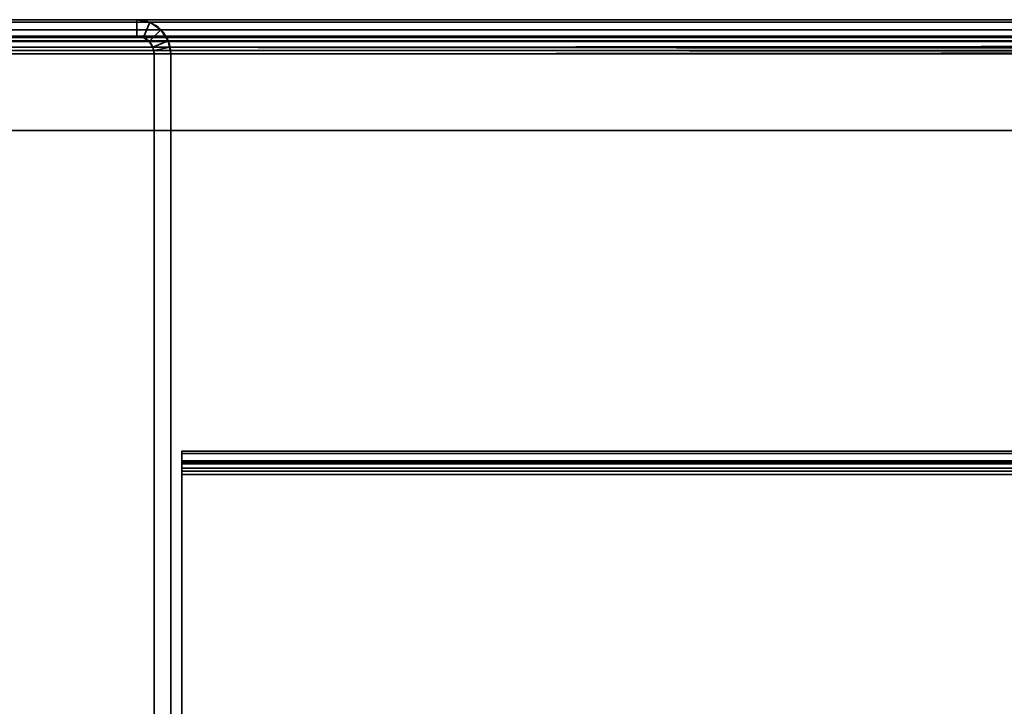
# Model space of a CAD drawing. Header units: millimetres. Extents: x -493 to 6693, y -115 to 135.
# Tile 486 of 656: x 1138 to 1227, y 73 to 135. Entities that reach past the tile are written whole.
import ezdxf

# ---------------------------------------------------------------- set-up
doc = ezdxf.new("R2010")
doc.units = ezdxf.units.MM
doc.layers.add('151', color=7, linetype='Continuous', true_color=0xffffff)

# ---------------------------------------------------------------- blocks, each defined once
blk = doc.blocks.new('UG_SURFACE_002')
at = {"layer": '151', "color": 252, "linetype": 'Continuous', "lineweight": 35}
for points in [[(957.5, 125, 2200.25), (2042.5, 125, 2200.25), (1892.5, 125, 2050.25), (1107.5, 125, 2050.25)], [(2042.5, -15, 2200.25), (2042.5, 125, 2200.25), (957.5, 125, 2200.25), (957.5, -15, 2200.25)], [(1107.5, -15, 2050.25), (1107.5, 125, 2050.25), (1892.5, 125, 2050.25), (1892.5, -15, 2050.25)]]:
    blk.add_3dface(points, dxfattribs=at)
blk = doc.blocks.new('UG_SURFACE_161')
at = {"layer": '151', "color": 252, "linetype": 'Continuous', "lineweight": 35}
for points in [[(1847, 96.014, -10.533), (1847, 95.014, -10.533), (1153, 95.014, -10.533), (1153, 96.014, -10.533)], [(1847, 96.014, -10.533), (1153, 96.014, -10.533), (1153, 96.014, -4.442), (1847, 96.014, -4.442)], [(1153, 95.785, -3.379), (1847, 95.785, -3.379), (1847, 96.014, -4.442), (1153, 96.014, -4.442)], [(1153, 96.014, -4.442), (1153, 96.014, -10.533), (1153, 95.014, -10.533), (1153, 95.014, -4.442)], [(1153, 95.014, -4.442), (1153, 94.874, -3.791), (1153, 95.785, -3.379), (1153, 96.014, -4.442)], [(1153, 95.138, -2.505), (1847, 95.138, -2.505), (1847, 95.785, -3.379), (1153, 95.785, -3.379)], [(1153, 95.138, -2.505), (1153, 95.785, -3.379), (1153, 94.874, -3.791), (1153, 94.478, -3.256)], [(1153, 94.189, -1.975), (1847, 94.189, -1.975), (1847, 95.138, -2.505), (1153, 95.138, -2.505)], [(1153, 94.189, -1.975), (1153, 95.138, -2.505), (1153, 94.478, -3.256), (1153, 93.896, -2.932)], [(1847, 95.014, -10.533), (1847, 95.014, -4.442), (1153, 95.014, -4.442), (1153, 95.014, -10.533)], [(1153, 95.014, -4.442), (1847, 95.014, -4.442), (1847, 94.874, -3.791), (1153, 94.874, -3.791)], [(1153, 94.874, -3.791), (1847, 94.874, -3.791), (1847, 94.478, -3.256), (1153, 94.478, -3.256)], [(1153, 94.478, -3.256), (1847, 94.478, -3.256), (1847, 93.896, -2.932), (1153, 93.896, -2.932)], [(1847, 94.189, -1.975), (1153, 94.189, -1.975), (1153, 64.383, 7.137), (1847, 64.383, 7.137)], [(1153, 64.383, 7.137), (1153, 94.189, -1.975), (1153, 93.896, -2.932), (1153, 64.091, 6.181)], [(1847, 93.896, -2.932), (1847, 64.091, 6.181), (1153, 64.091, 6.181), (1153, 93.896, -2.932)]]:
    blk.add_3dface(points, dxfattribs=at)
blk = doc.blocks.new('UG_SURFACE_169')
at = {"layer": '151', "color": 252, "linetype": 'Continuous', "lineweight": 35}
for points in [[(1148.92, 135, 2008.33), (1148.92, 135, -7.75), (1125.08, 135, -7.75), (1125.08, 135, 2032.17)], [(1125.08, 133.5, 2032.17), (1148.92, 133.5, 2008.33), (1148.92, 135, 2008.33), (1125.08, 135, 2032.17)], [(1125.08, 135, -7.75), (1148.92, 135, -7.75), (1148.92, 133.5, -7.75), (1125.08, 133.5, -7.75)], [(1150.099, 134.766, 2007.151), (1150.099, 134.766, -7.75), (1148.92, 135, -7.75), (1148.92, 135, 2008.33)], [(1148.92, 133.5, 2008.33), (1149.525, 133.38, 2007.725), (1150.099, 134.766, 2007.151), (1148.92, 135, 2008.33)], [(1148.92, 135, -7.75), (1150.099, 134.766, -7.75), (1149.525, 133.38, -7.75), (1148.92, 133.5, -7.75)], [(1149.525, 133.38, 2007.725), (1150.037, 133.037, 2007.213), (1151.098, 134.098, 2006.152), (1150.099, 134.766, 2007.151)], [(1150.037, 133.037, -7.75), (1149.525, 133.38, -7.75), (1150.099, 134.766, -7.75), (1151.098, 134.098, -7.75)], [(1151.098, 134.098, 2006.152), (1151.098, 134.098, -7.75), (1150.099, 134.766, -7.75), (1150.099, 134.766, 2007.151)], [(1148.92, 133.5, 2008.33), (1125.08, 133.5, 2032.17), (1125.08, 133.5, -7.75), (1148.92, 133.5, -7.75)], [(1148.92, 133.5, 2008.33), (1148.92, 133.5, -7.75), (1149.525, 133.38, -7.75), (1149.525, 133.38, 2007.725)], [(1151.766, 133.099, 2005.484), (1151.098, 134.098, 2006.152), (1150.037, 133.037, 2007.213), (1150.38, 132.525, 2006.87)], [(1151.098, 134.098, -7.75), (1151.766, 133.099, -7.75), (1150.38, 132.525, -7.75), (1150.037, 133.037, -7.75)], [(1151.766, 133.099, 2005.484), (1151.766, 133.099, -7.75), (1151.098, 134.098, -7.75), (1151.098, 134.098, 2006.152)], [(1149.525, 133.38, 2007.725), (1149.525, 133.38, -7.75), (1150.037, 133.037, -7.75), (1150.037, 133.037, 2007.213)], [(1150.037, 133.037, 2007.213), (1150.037, 133.037, -7.75), (1150.38, 132.525, -7.75), (1150.38, 132.525, 2006.87)], [(1151.941, 132.521, 2005.309), (1151.766, 133.099, 2005.484), (1150.38, 132.525, 2006.87), (1150.47, 132.228, 2006.78)], [(1150.5, 131.92, -7.75), (1150.38, 132.525, -7.75), (1151.766, 133.099, -7.75), (1152, 131.92, -7.75)], [(1151.766, 133.099, -7.75), (1151.766, 133.099, 2005.484), (1151.941, 132.521, 2005.309)], [(1151.941, 132.521, 2005.309), (1152, 131.92, -7.75), (1151.766, 133.099, -7.75)], [(1150.38, 132.525, -7.75), (1150.5, 131.92, -7.75), (1150.5, 131.92, 2006.75)], [(1150.5, 131.92, 2006.75), (1150.47, 132.228, 2006.78), (1150.38, 132.525, -7.75)], [(1150.47, 132.228, 2006.78), (1150.38, 132.525, 2006.87), (1150.38, 132.525, -7.75)], [(1152, 131.92, 2005.25), (1151.941, 132.521, 2005.309), (1150.47, 132.228, 2006.78), (1150.5, 131.92, 2006.75)], [(1150.5, 6.25, 2006.75), (1150.5, 131.92, 2006.75), (1150.5, 131.92, -7.75), (1150.5, 6.25, -7.75)], [(1150.5, 131.92, 2006.75), (1150.5, 6.25, 2006.75), (1152, 6.25, 2005.25), (1152, 131.92, 2005.25)], [(1152, 131.92, -7.75), (1152, 6.25, -7.75), (1150.5, 6.25, -7.75), (1150.5, 131.92, -7.75)], [(1151.941, 132.521, 2005.309), (1152, 131.92, 2005.25), (1152, 131.92, -7.75)], [(1152, 6.25, 2005.25), (1152, 6.25, -7.75), (1152, 131.92, -7.75), (1152, 131.92, 2005.25)]]:
    blk.add_3dface(points, dxfattribs=at)
blk = doc.blocks.new('UG_SURFACE_170')
at = {"layer": '151', "color": 252, "linetype": 'Continuous', "lineweight": 35}
for points in [[(1148.92, 135, 2008.33), (1148.92, 135, -7.75), (1125.08, 135, -7.75), (1125.08, 135, 2032.17)], [(1125.08, 133.5, 2032.17), (1148.92, 133.5, 2008.33), (1148.92, 135, 2008.33), (1125.08, 135, 2032.17)], [(1125.08, 135, -7.75), (1148.92, 135, -7.75), (1148.92, 133.5, -7.75), (1125.08, 133.5, -7.75)], [(1150.099, 134.766, 2007.151), (1150.099, 134.766, -7.75), (1148.92, 135, -7.75), (1148.92, 135, 2008.33)], [(1148.92, 133.5, 2008.33), (1149.525, 133.38, 2007.725), (1150.099, 134.766, 2007.151), (1148.92, 135, 2008.33)], [(1148.92, 135, -7.75), (1150.099, 134.766, -7.75), (1149.525, 133.38, -7.75), (1148.92, 133.5, -7.75)], [(1149.525, 133.38, 2007.725), (1150.037, 133.037, 2007.213), (1151.098, 134.098, 2006.152), (1150.099, 134.766, 2007.151)], [(1150.037, 133.037, -7.75), (1149.525, 133.38, -7.75), (1150.099, 134.766, -7.75), (1151.098, 134.098, -7.75)], [(1151.098, 134.098, 2006.152), (1151.098, 134.098, -7.75), (1150.099, 134.766, -7.75), (1150.099, 134.766, 2007.151)], [(1148.92, 133.5, 2008.33), (1125.08, 133.5, 2032.17), (1125.08, 133.5, -7.75), (1148.92, 133.5, -7.75)], [(1148.92, 133.5, 2008.33), (1148.92, 133.5, -7.75), (1149.525, 133.38, -7.75), (1149.525, 133.38, 2007.725)], [(1151.766, 133.099, 2005.484), (1151.098, 134.098, 2006.152), (1150.037, 133.037, 2007.213), (1150.38, 132.525, 2006.87)], [(1151.098, 134.098, -7.75), (1151.766, 133.099, -7.75), (1150.38, 132.525, -7.75), (1150.037, 133.037, -7.75)], [(1151.766, 133.099, 2005.484), (1151.766, 133.099, -7.75), (1151.098, 134.098, -7.75), (1151.098, 134.098, 2006.152)], [(1149.525, 133.38, 2007.725), (1149.525, 133.38, -7.75), (1150.037, 133.037, -7.75), (1150.037, 133.037, 2007.213)], [(1150.037, 133.037, 2007.213), (1150.037, 133.037, -7.75), (1150.38, 132.525, -7.75), (1150.38, 132.525, 2006.87)], [(1151.941, 132.521, 2005.309), (1151.766, 133.099, 2005.484), (1150.38, 132.525, 2006.87), (1150.47, 132.228, 2006.78)], [(1150.5, 131.92, -7.75), (1150.38, 132.525, -7.75), (1151.766, 133.099, -7.75), (1152, 131.92, -7.75)], [(1151.766, 133.099, -7.75), (1151.766, 133.099, 2005.484), (1151.941, 132.521, 2005.309)], [(1151.941, 132.521, 2005.309), (1152, 131.92, -7.75), (1151.766, 133.099, -7.75)], [(1150.38, 132.525, -7.75), (1150.5, 131.92, -7.75), (1150.5, 131.92, 2006.75)], [(1150.5, 131.92, 2006.75), (1150.47, 132.228, 2006.78), (1150.38, 132.525, -7.75)], [(1150.47, 132.228, 2006.78), (1150.38, 132.525, 2006.87), (1150.38, 132.525, -7.75)], [(1152, 131.92, 2005.25), (1151.941, 132.521, 2005.309), (1150.47, 132.228, 2006.78), (1150.5, 131.92, 2006.75)], [(1150.5, 6.25, 2006.75), (1150.5, 131.92, 2006.75), (1150.5, 131.92, -7.75), (1150.5, 6.25, -7.75)], [(1150.5, 131.92, 2006.75), (1150.5, 6.25, 2006.75), (1152, 6.25, 2005.25), (1152, 131.92, 2005.25)], [(1152, 131.92, -7.75), (1152, 6.25, -7.75), (1150.5, 6.25, -7.75), (1150.5, 131.92, -7.75)], [(1151.941, 132.521, 2005.309), (1152, 131.92, 2005.25), (1152, 131.92, -7.75)], [(1152, 6.25, 2005.25), (1152, 6.25, -7.75), (1152, 131.92, -7.75), (1152, 131.92, 2005.25)]]:
    blk.add_3dface(points, dxfattribs=at)
blk = doc.blocks.new('UG_SURFACE_172')
at = {"layer": '151', "color": 252, "linetype": 'Continuous', "lineweight": 35}
for points in [[(1876.099, 134.766, 2033.349), (1123.901, 134.766, 2033.349), (1122.902, 134.098, 2034.348), (1877.098, 134.098, 2034.348)], [(1874.92, 135, 2032.17), (1125.08, 135, 2032.17), (1123.901, 134.766, 2033.349), (1876.099, 134.766, 2033.349)], [(1125.08, 135, 2032.17), (1148.92, 135, 2008.33), (1148.92, 133.5, 2008.33), (1125.08, 133.5, 2032.17)], [(1148.92, 135, 2008.33), (1125.08, 135, 2032.17), (1874.92, 135, 2032.17), (1851.08, 135, 2008.33)], [(1849.901, 134.766, 2007.151), (1150.099, 134.766, 2007.151), (1148.92, 135, 2008.33), (1851.08, 135, 2008.33)], [(1148.92, 135, 2008.33), (1150.099, 134.766, 2007.151), (1149.525, 133.38, 2007.725), (1148.92, 133.5, 2008.33)], [(1150.099, 134.766, 2007.151), (1151.098, 134.098, 2006.152), (1150.037, 133.037, 2007.213), (1149.525, 133.38, 2007.725)], [(1848.902, 134.098, 2006.152), (1151.098, 134.098, 2006.152), (1150.099, 134.766, 2007.151), (1849.901, 134.766, 2007.151)], [(1877.098, 134.098, 2034.348), (1122.902, 134.098, 2034.348), (1122.234, 133.099, 2035.016), (1877.766, 133.099, 2035.016)], [(1875.525, 133.38, 2032.775), (1124.475, 133.38, 2032.775), (1125.08, 133.5, 2032.17), (1874.92, 133.5, 2032.17)], [(1148.92, 133.5, 2008.33), (1851.08, 133.5, 2008.33), (1874.92, 133.5, 2032.17), (1125.08, 133.5, 2032.17)], [(1851.08, 133.5, 2008.33), (1148.92, 133.5, 2008.33), (1149.525, 133.38, 2007.725), (1850.475, 133.38, 2007.725)], [(1150.38, 132.525, 2006.87), (1150.037, 133.037, 2007.213), (1151.098, 134.098, 2006.152), (1151.766, 133.099, 2005.484)], [(1848.234, 133.099, 2005.484), (1151.766, 133.099, 2005.484), (1151.098, 134.098, 2006.152), (1848.902, 134.098, 2006.152)], [(1877.941, 132.521, 2035.191), (1877.766, 133.099, 2035.016), (1122.234, 133.099, 2035.016), (1122.059, 132.521, 2035.191)], [(1876.38, 132.525, 2033.63), (1123.62, 132.525, 2033.63), (1123.963, 133.037, 2033.287), (1876.037, 133.037, 2033.287)], [(1876.037, 133.037, 2033.287), (1123.963, 133.037, 2033.287), (1124.475, 133.38, 2032.775), (1875.525, 133.38, 2032.775)], [(1850.475, 133.38, 2007.725), (1149.525, 133.38, 2007.725), (1150.037, 133.037, 2007.213), (1849.963, 133.037, 2007.213)], [(1849.963, 133.037, 2007.213), (1150.037, 133.037, 2007.213), (1150.38, 132.525, 2006.87), (1849.62, 132.525, 2006.87)], [(1150.47, 132.228, 2006.78), (1150.38, 132.525, 2006.87), (1151.766, 133.099, 2005.484), (1151.941, 132.521, 2005.309)], [(1151.941, 132.521, 2005.309), (1151.766, 133.099, 2005.484), (1848.234, 133.099, 2005.484)], [(1151.941, 132.521, 2005.309), (1848.234, 133.099, 2005.484), (1848.059, 132.521, 2005.309)], [(1122.059, 132.521, 2035.191), (1122, 131.92, 2035.25), (1878, 131.92, 2035.25)], [(1122, 131.92, 2035.25), (1122, 125, 2035.25), (1878, 125, 2035.25), (1878, 131.92, 2035.25)], [(1122.059, 132.521, 2035.191), (1878, 131.92, 2035.25), (1877.941, 132.521, 2035.191)], [(1876.5, 131.92, 2033.75), (1123.5, 131.92, 2033.75), (1123.53, 132.228, 2033.72)], [(1123.5, 131.92, 2033.75), (1876.5, 131.92, 2033.75), (1876.5, 125, 2033.75), (1123.5, 125, 2033.75)], [(1123.53, 132.228, 2033.72), (1123.62, 132.525, 2033.63), (1876.38, 132.525, 2033.63), (1876.47, 132.228, 2033.72)], [(1876.47, 132.228, 2033.72), (1876.5, 131.92, 2033.75), (1123.53, 132.228, 2033.72)], [(1849.53, 132.228, 2006.78), (1150.38, 132.525, 2006.87), (1150.47, 132.228, 2006.78)], [(1849.53, 132.228, 2006.78), (1849.62, 132.525, 2006.87), (1150.38, 132.525, 2006.87)], [(1150.5, 131.92, 2006.75), (1150.47, 132.228, 2006.78), (1151.941, 132.521, 2005.309), (1152, 131.92, 2005.25)], [(1150.47, 132.228, 2006.78), (1849.5, 131.92, 2006.75), (1849.53, 132.228, 2006.78)], [(1150.47, 132.228, 2006.78), (1150.5, 131.92, 2006.75), (1849.5, 131.92, 2006.75)], [(1150.5, 6.25, 2006.75), (1849.5, 6.25, 2006.75), (1849.5, 131.92, 2006.75), (1150.5, 131.92, 2006.75)], [(1152, 131.92, 2005.25), (1152, 6.25, 2005.25), (1150.5, 6.25, 2006.75), (1150.5, 131.92, 2006.75)], [(1848.059, 132.521, 2005.309), (1152, 131.92, 2005.25), (1151.941, 132.521, 2005.309)], [(1848.059, 132.521, 2005.309), (1848, 131.92, 2005.25), (1152, 131.92, 2005.25)], [(1152, 6.25, 2005.25), (1152, 131.92, 2005.25), (1848, 131.92, 2005.25), (1848, 6.25, 2005.25)], [(1123.5, 125, 2033.75), (1876.5, 125, 2033.75), (1878, 125, 2035.25), (1122, 125, 2035.25)]]:
    blk.add_3dface(points, dxfattribs=at)

msp = doc.modelspace()

# ---------------------------------------------------------------- linework, layer by layer
at = {"layer": '151', "color": 253, "linetype": 'Continuous', "lineweight": -3}
for p, q in [((1125.08, 135, -7.75), (1148.92, 135, -7.75)), ((1148.92, 135, 2008.33), (1125.08, 135, 2032.17)), ((1874.92, 135, 2032.17), (1125.08, 135, 2032.17)), ((1148.92, 135, 2008.33), (1125.08, 135, 2032.17)), ((1125.08, 135, -7.75), (1148.92, 135, -7.75)), ((1148.92, 135, 2008.33), (1125.08, 135, 2032.17)), ((1148.92, 135, 2008.33), (1148.92, 135, -7.75)), ((1851.08, 135, 2008.33), (1148.92, 135, 2008.33)), ((1148.92, 135, 2008.33), (1148.92, 135, -7.75)), ((1125.08, 133.5, -7.75), (1148.92, 133.5, -7.75)), ((1874.92, 133.5, 2032.17), (1125.08, 133.5, 2032.17)), ((1148.92, 133.5, 2008.33), (1125.08, 133.5, 2032.17)), ((1125.08, 133.5, -7.75), (1148.92, 133.5, -7.75)), ((1148.92, 133.5, 2008.33), (1125.08, 133.5, 2032.17)), ((1148.92, 133.5, 2008.33), (1125.08, 133.5, 2032.17)), ((1851.08, 133.5, 2008.33), (1148.92, 133.5, 2008.33)), ((1148.92, 133.5, 2008.33), (1148.92, 133.5, -7.75)), ((1148.92, 133.5, 2008.33), (1148.92, 133.5, -7.75)), ((1878, 131.92, 2035.25), (1122, 131.92, 2035.25)), ((1876.5, 131.92, 2033.75), (1123.5, 131.92, 2033.75)), ((1150.5, 6.25, 2006.75), (1150.5, 131.92, 2006.75)), ((1150.5, 131.92, 2006.75), (1150.5, 131.92, -7.75)), ((1150.5, 131.92, -7.75), (1150.5, 6.25, -7.75)), ((1150.5, 6.25, 2006.75), (1150.5, 131.92, 2006.75)), ((1849.5, 131.92, 2006.75), (1150.5, 131.92, 2006.75)), ((1150.5, 131.92, 2006.75), (1150.5, 131.92, -7.75)), ((1150.5, 131.92, -7.75), (1150.5, 6.25, -7.75)), ((1150.5, 6.25, 2006.75), (1150.5, 131.92, 2006.75)), ((1152, 6.25, 2005.25), (1152, 131.92, 2005.25)), ((1848, 131.92, 2005.25), (1152, 131.92, 2005.25)), ((1152, 131.92, 2005.25), (1152, 131.92, -7.75)), ((1152, 131.92, -7.75), (1152, 6.25, -7.75)), ((1152, 6.25, 2005.25), (1152, 131.92, 2005.25)), ((1152, 6.25, 2005.25), (1152, 131.92, 2005.25)), ((1152, 131.92, 2005.25), (1152, 131.92, -7.75)), ((1152, 131.92, -7.75), (1152, 6.25, -7.75)), ((957.5, 125, 2200.25), (2042.5, 125, 2200.25)), ((1892.5, 125, 2050.25), (1107.5, 125, 2050.25)), ((1878, 125, 2035.25), (1122, 125, 2035.25)), ((1876.5, 125, 2033.75), (1123.5, 125, 2033.75)), ((1153, 96.014, -10.533), (1153, 96.014, -4.442)), ((1847, 96.014, -4.442), (1153, 96.014, -4.442)), ((1847, 96.014, -10.533), (1153, 96.014, -10.533)), ((1153, 95.014, -10.533), (1153, 96.014, -10.533)), ((1847, 95.014, -4.442), (1153, 95.014, -4.442)), ((1153, 95.014, -10.533), (1153, 95.014, -4.442)), ((1847, 95.014, -10.533), (1153, 95.014, -10.533)), ((1847, 94.189, -1.975), (1153, 94.189, -1.975)), ((1153, 94.189, -1.975), (1153, 64.383, 7.137)), ((1153, 93.896, -2.932), (1153, 64.091, 6.181)), ((1847, 93.896, -2.932), (1153, 93.896, -2.932))]:
    msp.add_line(p, q, dxfattribs=at)
at = {"layer": '151', "color": 253, "linetype": 'Continuous', "lineweight": -3, "extrusion": (0, 0, -1)}
for radius in [3.08, 3.08, 1.58, 1.58]:
    msp.add_arc((-1148.92, 131.92, 7.75), radius, 90, 180, dxfattribs=at)
at = {"layer": '151', "color": 253, "linetype": 'Continuous', "lineweight": -3, "extrusion": (1, 0, 0)}
for radius in [2.58, 1.58]:
    msp.add_arc((93.434, -4.442, 1153), radius, 0, 73, dxfattribs=at)
at = {"layer": '151', "color": 253, "linetype": 'Continuous', "lineweight": -3, "extrusion": (0.707107, 6.12323e-17, 0.707107)}
for major_axis in [(-3.08, 0, 3.08), (-3.08, 0, 3.08), (-3.08, 0, 3.08), (-1.58, 0, 1.58), (-1.58, 0, 1.58), (-1.58, 0, 1.58)]:
    msp.add_ellipse((1148.92, 131.92, 2008.33), major_axis=major_axis, ratio=0.707107, start_param=3.141593, end_param=4.712389, dxfattribs=at)

# ---------------------------------------------------------------- block references
at = {"layer": '151', "color": 253, "linetype": 'Continuous', "lineweight": -3}
for name in ['UG_SURFACE_169', 'UG_SURFACE_170', 'UG_SURFACE_172', 'UG_SURFACE_002', 'UG_SURFACE_161']:
    msp.add_blockref(name, (0, 0), dxfattribs=at)

doc.saveas('drawing.dxf')
